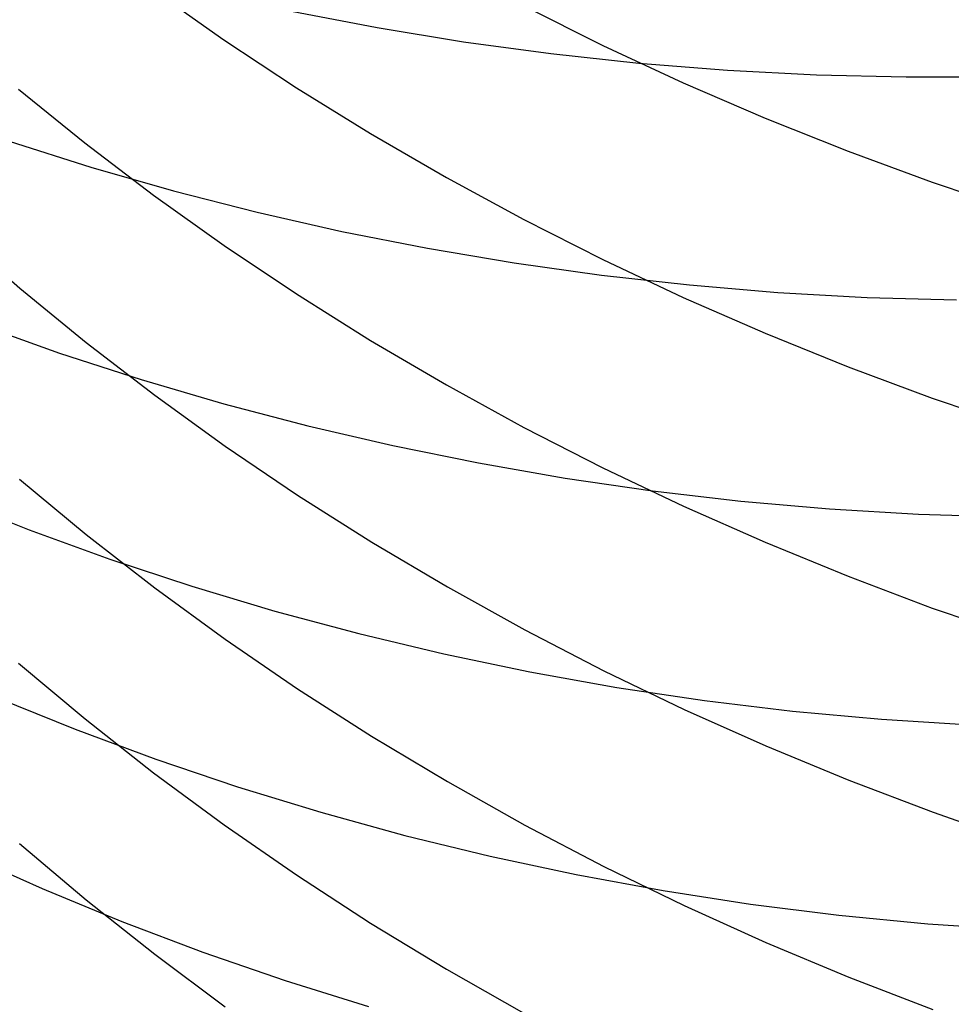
# Model space of a CAD drawing. Extents: x -383 to 1849, y -1185 to -529.
# Tile 464 of 656: x 443.41 to 448.39, y -1104.32 to -1099.06. Entities that reach past the tile are written whole.
import ezdxf

# ---------------------------------------------------------------- set-up
doc = ezdxf.new("R2010")
doc.units = 0
doc.layers.add('PREDEFINITO', color=7, linetype='CONTINUOUS')

msp = doc.modelspace()

# ---------------------------------------------------------------- linework, layer by layer
at = {"layer": 'PREDEFINITO'}
for p, q in [((444.1212, -1098.9019, 631.4645), (444.4982, -1099.1676, 631.6333)), ((446.1013, -1098.9862, 633.8823), (446.5235, -1099.1969, 634.0221)), ((444.8586, -1099.0147, 514.1998), (445.3166, -1099.1024, 514.0475)), ((445.3166, -1099.1024, 514.0475), (445.7792, -1099.1779, 513.9043)), ((444.4982, -1099.1676, 631.6333), (444.8852, -1099.4232, 631.7957)), ((445.7792, -1099.1779, 513.9043), (446.2458, -1099.241, 513.7703)), ((446.5235, -1099.1969, 634.0221), (446.9533, -1099.3967, 634.1547)), ((446.2458, -1099.241, 513.7703), (446.716, -1099.2915, 513.6457)), ((446.716, -1099.2915, 513.6457), (447.1894, -1099.3291, 513.5309)), ((447.1894, -1099.3291, 513.5309), (447.6655, -1099.3537, 513.4261)), ((447.6655, -1099.3537, 513.4261), (448.1439, -1099.3651, 513.3314)), ((448.1439, -1099.3651, 513.3314), (448.3838, -1099.3658, 513.288)), ((448.3838, -1099.3658, 513.288), (448.624, -1099.3631, 513.2472)), ((446.9533, -1099.3967, 634.1547), (447.3903, -1099.5852, 634.2797)), ((443.3997, -1099.4303, 629.4821), (443.7552, -1099.7187, 629.6575)), ((444.8852, -1099.4232, 631.7957), (445.2816, -1099.6687, 631.9517)), ((447.3903, -1099.5852, 634.2797), (447.834, -1099.7622, 634.3972)), ((445.2816, -1099.6687, 631.9517), (445.6872, -1099.9037, 632.101)), ((443.3505, -1099.7096, 516.4733), (443.7859, -1099.8476, 516.2924)), ((443.7552, -1099.7187, 629.6575), (444.1217, -1099.9974, 629.827)), ((447.834, -1099.7622, 634.3972), (448.2838, -1099.9276, 634.5069)), ((443.7859, -1099.8476, 516.2924), (444.2276, -1099.9739, 516.1192)), ((445.6872, -1099.9037, 632.101), (446.1013, -1100.1281, 632.2435)), ((448.2838, -1099.9276, 634.5069), (448.7394, -1100.0811, 634.6087)), ((444.1217, -1099.9974, 629.827), (444.4986, -1100.2663, 629.9904)), ((444.2276, -1099.9739, 516.1192), (444.6752, -1100.0885, 515.9542)), ((444.6752, -1100.0885, 515.9542), (445.1282, -1100.1911, 515.7975)), ((446.1013, -1100.1281, 632.2435), (446.5235, -1100.3415, 632.3792)), ((443.0623, -1100.1927, 627.6655), (443.4063, -1100.4937, 627.8404)), ((445.1282, -1100.1911, 515.7975), (445.5863, -1100.2814, 515.6493)), ((444.4986, -1100.2663, 629.9904), (444.8855, -1100.5251, 630.1478)), ((445.5863, -1100.2814, 515.6493), (446.0488, -1100.3594, 515.5099)), ((446.0488, -1100.3594, 515.5099), (446.5155, -1100.4249, 515.3794)), ((446.5235, -1100.3415, 632.3792), (446.9533, -1100.5439, 632.5077)), ((446.5155, -1100.4249, 515.3794), (446.9857, -1100.4775, 515.2582)), ((443.4063, -1100.4937, 627.8404), (443.7616, -1100.7851, 628.0097)), ((444.8855, -1100.5251, 630.1478), (445.282, -1100.7735, 630.2989)), ((446.9857, -1100.4775, 515.2582), (447.4591, -1100.5172, 515.1465)), ((447.4591, -1100.5172, 515.1465), (447.9352, -1100.5437, 515.0444)), ((446.9533, -1100.5439, 632.5077), (447.3903, -1100.7348, 632.629)), ((447.9352, -1100.5437, 515.0444), (448.4135, -1100.5568, 514.9522)), ((443.1901, -1100.6882, 518.2619), (443.6195, -1100.8412, 518.0782)), ((447.3903, -1100.7348, 632.629), (447.834, -1100.9142, 632.743)), ((443.7616, -1100.7851, 628.0097), (444.128, -1101.0668, 628.1734)), ((445.282, -1100.7735, 630.2989), (445.6875, -1101.0114, 630.4435)), ((443.6195, -1100.8412, 518.0782), (444.0556, -1100.9825, 517.9019)), ((447.834, -1100.9142, 632.743), (448.2838, -1101.0817, 632.8494)), ((444.0556, -1100.9825, 517.9019), (444.4981, -1101.1122, 517.7333)), ((445.6875, -1101.0114, 630.4435), (446.1016, -1101.2385, 630.5816)), ((444.128, -1101.0668, 628.1734), (444.5047, -1101.3385, 628.3313)), ((448.2838, -1101.0817, 632.8494), (448.7394, -1101.2372, 632.9482)), ((444.4981, -1101.1122, 517.7333), (444.9465, -1101.2298, 517.5726)), ((444.9465, -1101.2298, 517.5726), (445.4002, -1101.3354, 517.42)), ((446.1016, -1101.2385, 630.5816), (446.5238, -1101.4546, 630.713)), ((444.5047, -1101.3385, 628.3313), (444.8915, -1101.5999, 628.4833)), ((445.4002, -1101.3354, 517.42), (445.8589, -1101.4285, 517.2756)), ((445.8589, -1101.4285, 517.2756), (446.3221, -1101.5091, 517.1399)), ((446.5238, -1101.4546, 630.713), (446.9536, -1101.6594, 630.8375)), ((443.406, -1101.516, 626.1726), (443.7614, -1101.8107, 626.3362)), ((446.3221, -1101.5091, 517.1399), (446.7893, -1101.577, 517.0129)), ((446.7893, -1101.577, 517.0129), (447.2601, -1101.6319, 516.8949)), ((443.0342, -1101.618, 520.0685), (443.4577, -1101.7859, 519.8827)), ((444.8915, -1101.5999, 628.4833), (445.2878, -1101.8509, 628.6291)), ((446.9536, -1101.6594, 630.8375), (447.3906, -1101.8526, 630.955)), ((447.2601, -1101.6319, 516.8949), (447.734, -1101.6737, 516.7861)), ((447.734, -1101.6737, 516.7861), (448.2106, -1101.7021, 516.6867)), ((448.2106, -1101.7021, 516.6867), (448.6893, -1101.717, 516.5971)), ((443.4577, -1101.7859, 519.8827), (443.8884, -1101.9423, 519.7039)), ((443.7614, -1101.8107, 626.3362), (444.1277, -1102.0956, 626.4944)), ((445.2878, -1101.8509, 628.6291), (445.6931, -1102.0912, 628.7688)), ((447.3906, -1101.8526, 630.955), (447.8342, -1102.0342, 631.0654)), ((443.8884, -1101.9423, 519.7039), (444.3258, -1102.087, 519.5323)), ((447.8342, -1102.0342, 631.0654), (448.2841, -1102.2037, 631.1685)), ((444.1277, -1102.0956, 626.4944), (444.5044, -1102.3703, 626.6469)), ((444.3258, -1102.087, 519.5323), (444.7695, -1102.2197, 519.3683)), ((445.6931, -1102.0912, 628.7688), (446.1069, -1102.3206, 628.9021)), ((448.2841, -1102.2037, 631.1685), (448.7396, -1102.3611, 631.2642)), ((444.7695, -1102.2197, 519.3683), (445.219, -1102.3404, 519.2118)), ((445.219, -1102.3404, 519.2118), (445.6738, -1102.4487, 519.0633)), ((446.1069, -1102.3206, 628.9021), (446.5289, -1102.5388, 629.0289)), ((444.5044, -1102.3703, 626.6469), (444.8912, -1102.6347, 626.7937)), ((445.6738, -1102.4487, 519.0633), (446.1335, -1102.5445, 518.923)), ((443.3999, -1102.4982, 624.4808), (443.7554, -1102.7964, 624.6388)), ((446.1335, -1102.5445, 518.923), (446.5977, -1102.6276, 518.7909)), ((446.5289, -1102.5388, 629.0289), (446.9584, -1102.7456, 629.149)), ((446.5977, -1102.6276, 518.7909), (447.0658, -1102.6977, 518.6674)), ((443.2783, -1102.6797, 521.7092), (443.7023, -1102.8512, 521.5287)), ((444.8912, -1102.6347, 626.7937), (445.2875, -1102.8885, 626.9346)), ((447.0658, -1102.6977, 518.6674), (447.5374, -1102.7547, 518.5527)), ((446.9584, -1102.7456, 629.149), (447.3951, -1102.9407, 629.2624)), ((447.5374, -1102.7547, 518.5527), (448.0121, -1102.7984, 518.447)), ((443.7554, -1102.7964, 624.6388), (444.1219, -1103.0846, 624.7915)), ((448.0121, -1102.7984, 518.447), (448.4894, -1102.8284, 518.3505)), ((443.7023, -1102.8512, 521.5287), (444.1334, -1103.011, 521.3549)), ((445.2875, -1102.8885, 626.9346), (445.6928, -1103.1315, 627.0695)), ((447.3951, -1102.9407, 629.2624), (447.8385, -1103.124, 629.369)), ((444.1334, -1103.011, 521.3549), (444.5712, -1103.159, 521.1882)), ((444.1219, -1103.0846, 624.7915), (444.4989, -1103.3627, 624.9388)), ((445.6928, -1103.1315, 627.0695), (446.1066, -1103.3635, 627.1982)), ((447.8385, -1103.124, 629.369), (448.288, -1103.2952, 629.4684)), ((444.5712, -1103.159, 521.1882), (445.0153, -1103.2949, 521.0288)), ((445.0153, -1103.2949, 521.0288), (445.4651, -1103.4186, 520.8769)), ((448.288, -1103.2952, 629.4684), (448.7433, -1103.454, 629.5607)), ((444.4989, -1103.3627, 624.9388), (444.8858, -1103.6303, 625.0806)), ((446.1066, -1103.3635, 627.1982), (446.5286, -1103.5842, 627.3207)), ((445.4651, -1103.4186, 520.8769), (445.9203, -1103.5298, 520.7326)), ((443.406, -1103.4624, 622.7782), (443.7614, -1103.7633, 622.9301)), ((443.1093, -1103.5164, 523.5552), (443.5271, -1103.7033, 523.3732)), ((445.9203, -1103.5298, 520.7326), (446.3804, -1103.6283, 520.5962)), ((444.8858, -1103.6303, 625.0806), (445.2822, -1103.8872, 625.2168)), ((446.3804, -1103.6283, 520.5962), (446.8449, -1103.7139, 520.468)), ((446.5286, -1103.5842, 627.3207), (446.9582, -1103.7933, 627.4368)), ((443.5271, -1103.7033, 523.3732), (443.9526, -1103.8786, 523.1975)), ((446.8449, -1103.7139, 520.468), (447.3133, -1103.7864, 520.348)), ((443.7614, -1103.7633, 622.9301), (444.1277, -1104.0541, 623.077)), ((447.3133, -1103.7864, 520.348), (447.7853, -1103.8456, 520.2366)), ((446.9582, -1103.7933, 627.4368), (447.3949, -1103.9907, 627.5464)), ((443.9526, -1103.8786, 523.1975), (444.3852, -1104.0421, 523.0286)), ((445.2822, -1103.8872, 625.2168), (445.6878, -1104.1332, 625.3471)), ((447.7853, -1103.8456, 520.2366), (448.2603, -1103.8912, 520.134)), ((448.2603, -1103.8912, 520.134), (448.7379, -1103.9232, 520.0403)), ((447.3949, -1103.9907, 627.5464), (447.8382, -1104.176, 627.6492)), ((444.3852, -1104.0421, 523.0286), (444.8244, -1104.1936, 522.8665)), ((444.1277, -1104.0541, 623.077), (444.5044, -1104.3346, 623.2186)), ((445.6878, -1104.1332, 625.3471), (446.1018, -1104.368, 625.4715)), ((444.8244, -1104.1936, 522.8665), (445.2699, -1104.333, 522.7114)), ((447.8382, -1104.176, 627.6492), (448.2878, -1104.3491, 627.7453))]:
    msp.add_line(p, q, dxfattribs=at)

doc.saveas('drawing.dxf')
